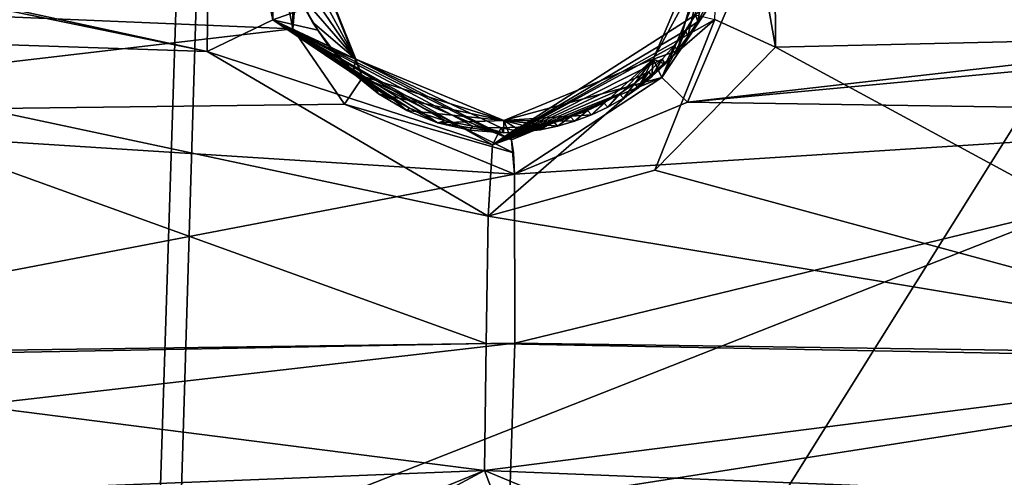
# Model space of a CAD drawing. Header units: millimetres. Extents: x -147 to 294, y -82 to 275.
# Tile 504 of 609: x 232.07 to 241.5, y 227.32 to 231.7. Entities that reach past the tile are written whole.
import ezdxf

# ---------------------------------------------------------------- set-up
doc = ezdxf.new("R2010")
doc.units = ezdxf.units.MM
doc.header["$LTSCALE"] = 67.506716
for name, color, linetype in [('1878', 7, 'CONTINUOUS'), ('1879', 7, 'CONTINUOUS'), ('2172', 7, 'CONTINUOUS'), ('2223', 7, 'CONTINUOUS'), ('2487', 7, 'CONTINUOUS'), ('2488', 7, 'CONTINUOUS'), ('2489', 7, 'CONTINUOUS'), ('2492', 7, 'CONTINUOUS'), ('2493', 7, 'CONTINUOUS'), ('2494', 7, 'CONTINUOUS'), ('2495', 7, 'CONTINUOUS'), ('2496', 7, 'CONTINUOUS'), ('2497', 7, 'CONTINUOUS'), ('2498', 7, 'CONTINUOUS'), ('2505', 7, 'CONTINUOUS'), ('2506', 7, 'CONTINUOUS'), ('556', 7, 'CONTINUOUS'), ('557', 7, 'CONTINUOUS'), ('841', 7, 'CONTINUOUS'), ('871', 7, 'CONTINUOUS')]:
    doc.layers.add(name, color=color, linetype=linetype)

msp = doc.modelspace()

# ---------------------------------------------------------------- linework, layer by layer
at = {"layer": '1878', "linetype": 'CONTINUOUS'}
for points in [[(239.3088, 231.4419, -9.1389), (239.293, 234.5876, -8.7556), (244.8488, 231.5707, -9.8537), (239.3088, 231.4419, -9.1389)], [(244.8488, 231.5707, -9.8537), (239.293, 234.5876, -8.7556), (246.0074, 232.7561, -9.8738), (244.8488, 231.5707, -9.8537)], [(244.8386, 228.4503, -10.2853), (239.3088, 231.4419, -9.1389), (244.8488, 231.5707, -9.8537), (244.8386, 228.4503, -10.2853)], [(238.1528, 230.2635, -9.1614), (239.3088, 231.4419, -9.1389), (244.8386, 228.4503, -10.2853), (238.1528, 230.2635, -9.1614)], [(236.5559, 229.8246, -9.047), (238.1528, 230.2635, -9.1614), (244.8386, 228.4503, -10.2853), (236.5559, 229.8246, -9.047)], [(236.538, 228.6048, -9.2173), (236.5559, 229.8246, -9.047), (244.8386, 228.4503, -10.2853), (236.538, 228.6048, -9.2173)], [(236.5193, 227.3888, -9.3949), (236.538, 228.6048, -9.2173), (244.8386, 228.4503, -10.2853), (236.5193, 227.3888, -9.3949)], [(247.4912, 226.949, -10.9204), (236.5193, 227.3888, -9.3949), (244.8386, 228.4503, -10.2853), (247.4912, 226.949, -10.9204)], [(238.9614, 226.3736, -9.8232), (236.5193, 227.3888, -9.3949), (247.4912, 226.949, -10.9204), (238.9614, 226.3736, -9.8232)]]:
    msp.add_3dface(points, dxfattribs=at)
at = {"layer": '1879', "linetype": 'CONTINUOUS'}
for points in [[(233.8981, 234.5194, -8.1958), (233.865, 231.3993, -8.5709), (225.5559, 233.2041, -7.742), (233.8981, 234.5194, -8.1958)], [(225.5559, 233.2041, -7.742), (233.865, 231.3993, -8.5709), (227.0595, 232.8018, -7.8765), (225.5559, 233.2041, -7.742)], [(227.0595, 232.8018, -7.8765), (233.865, 231.3993, -8.5709), (228.2649, 231.5881, -8.1056), (227.0595, 232.8018, -7.8765)], [(228.2649, 231.5881, -8.1056), (236.538, 228.6048, -9.2173), (228.1952, 228.4485, -8.533), (228.2649, 231.5881, -8.1056)], [(236.5559, 229.8246, -9.047), (236.538, 228.6048, -9.2173), (228.2649, 231.5881, -8.1056), (236.5559, 229.8246, -9.047)], [(233.865, 231.3993, -8.5709), (236.5559, 229.8246, -9.047), (228.2649, 231.5881, -8.1056), (233.865, 231.3993, -8.5709)], [(236.538, 228.6048, -9.2173), (236.5193, 227.3888, -9.3949), (228.1952, 228.4485, -8.533), (236.538, 228.6048, -9.2173)], [(228.1952, 228.4485, -8.533), (236.5193, 227.3888, -9.3949), (225.4678, 226.949, -8.6014), (228.1952, 228.4485, -8.533)], [(236.5193, 227.3888, -9.3949), (234.0391, 226.3737, -9.3048), (225.4678, 226.949, -8.6014), (236.5193, 227.3888, -9.3949)]]:
    msp.add_3dface(points, dxfattribs=at)
at = {"layer": '2172', "linetype": 'CONTINUOUS'}
for points in [[(239.1684, 232.5712, -6.6465), (238.4639, 230.9155, -6.7749), (247.9319, 231.9992, -7.9217), (239.1684, 232.5712, -6.6465)], [(247.9319, 231.9992, -7.9217), (238.4639, 230.9155, -6.7749), (246.7517, 231.6921, -7.7774), (247.9319, 231.9992, -7.9217)], [(238.4639, 230.9155, -6.7749), (245.8477, 230.8054, -7.7572), (246.7517, 231.6921, -7.7774), (238.4639, 230.9155, -6.7749)], [(238.4639, 230.9155, -6.7749), (236.8072, 230.2258, -6.6851), (245.8477, 230.8054, -7.7572), (238.4639, 230.9155, -6.7749)], [(236.8072, 230.2258, -6.6851), (236.8126, 228.6075, -6.9097), (245.8477, 230.8054, -7.7572), (236.8072, 230.2258, -6.6851)], [(245.8477, 230.8054, -7.7572), (236.8126, 228.6075, -6.9097), (245.809, 228.4815, -8.0753), (245.8477, 230.8054, -7.7572)], [(236.8126, 228.6075, -6.9097), (236.7604, 227.0665, -7.1303), (245.809, 228.4815, -8.0753), (236.8126, 228.6075, -6.9097)], [(245.809, 228.4815, -8.0753), (236.7604, 227.0665, -7.1303), (247.7381, 227.3267, -8.5456), (245.809, 228.4815, -8.0753)], [(236.7604, 227.0665, -7.1303), (261.6879, 227.0229, -11.3175), (247.7381, 227.3267, -8.5456), (236.7604, 227.0665, -7.1303)]]:
    msp.add_3dface(points, dxfattribs=at)
at = {"layer": '2223', "linetype": 'CONTINUOUS'}
for points in [[(234.684, 231.6178, -6.2909), (234.4987, 232.5685, -6.1551), (225.7059, 231.9978, -5.5792), (234.684, 231.6178, -6.2909)], [(227.734, 230.8054, -5.8499), (234.684, 231.6178, -6.2909), (225.7059, 231.9978, -5.5792), (227.734, 230.8054, -5.8499)], [(235.1814, 230.8952, -6.4317), (234.684, 231.6178, -6.2909), (227.734, 230.8054, -5.8499), (235.1814, 230.8952, -6.4317)], [(236.8072, 230.2258, -6.6851), (235.1814, 230.8952, -6.4317), (227.734, 230.8054, -5.8499), (236.8072, 230.2258, -6.6851)], [(227.7097, 228.4841, -6.1689), (236.8072, 230.2258, -6.6851), (227.734, 230.8054, -5.8499), (227.7097, 228.4841, -6.1689)], [(236.8126, 228.6075, -6.9097), (236.8072, 230.2258, -6.6851), (227.7097, 228.4841, -6.1689), (236.8126, 228.6075, -6.9097)], [(236.7604, 227.0665, -7.1303), (236.8126, 228.6075, -6.9097), (225.655, 227.3249, -6.2242), (236.7604, 227.0665, -7.1303)], [(225.655, 227.3249, -6.2242), (236.8126, 228.6075, -6.9097), (227.7097, 228.4841, -6.1689), (225.655, 227.3249, -6.2242)], [(211.492, 227.1087, -6.0193), (236.7604, 227.0665, -7.1303), (225.655, 227.3249, -6.2242), (211.492, 227.1087, -6.0193)]]:
    msp.add_3dface(points, dxfattribs=at)
at = {"layer": '2487', "linetype": 'CONTINUOUS'}
for points in [[(238.9633, 232.58, -6.6972), (238.8362, 232.6067, -6.9057), (238.2185, 231.1505, -6.995), (238.9633, 232.58, -6.6972)], [(239.1684, 232.5712, -6.6465), (238.9633, 232.58, -6.6972), (238.2185, 231.1505, -6.995), (239.1684, 232.5712, -6.6465)], [(238.4639, 230.9155, -6.7749), (239.1684, 232.5712, -6.6465), (238.2185, 231.1505, -6.995), (238.4639, 230.9155, -6.7749)], [(236.78, 230.5562, -6.9068), (236.8072, 230.2258, -6.6851), (238.2185, 231.1505, -6.995), (236.78, 230.5562, -6.9068)], [(236.8072, 230.2258, -6.6851), (238.4639, 230.9155, -6.7749), (238.2185, 231.1505, -6.995), (236.8072, 230.2258, -6.6851)], [(236.7982, 230.4321, -6.7324), (236.8072, 230.2258, -6.6851), (236.78, 230.5562, -6.9068), (236.7982, 230.4321, -6.7324)]]:
    msp.add_3dface(points, dxfattribs=at)
at = {"layer": '2488', "linetype": 'CONTINUOUS'}
for points in [[(234.4987, 232.5685, -6.1551), (234.684, 231.6178, -6.2909), (234.6961, 232.5809, -6.2556), (234.4987, 232.5685, -6.1551)], [(234.684, 231.6178, -6.2909), (234.7691, 232.6067, -6.4775), (234.6961, 232.5809, -6.2556), (234.684, 231.6178, -6.2909)], [(234.7691, 232.6067, -6.4775), (234.684, 231.6178, -6.2909), (235.3535, 231.152, -6.6931), (234.7691, 232.6067, -6.4775)], [(234.684, 231.6178, -6.2909), (235.1814, 230.8952, -6.4317), (235.3535, 231.152, -6.6931), (234.684, 231.6178, -6.2909)], [(235.1814, 230.8952, -6.4317), (236.7982, 230.4321, -6.7324), (235.3535, 231.152, -6.6931), (235.1814, 230.8952, -6.4317)], [(236.7982, 230.4321, -6.7324), (236.78, 230.5562, -6.9068), (235.3535, 231.152, -6.6931), (236.7982, 230.4321, -6.7324)], [(235.1814, 230.8952, -6.4317), (236.8072, 230.2258, -6.6851), (236.7982, 230.4321, -6.7324), (235.1814, 230.8952, -6.4317)]]:
    msp.add_3dface(points, dxfattribs=at)
at = {"layer": '2489', "linetype": 'CONTINUOUS'}
for points in [[(234.7691, 232.6067, -6.4775), (235.3535, 231.152, -6.6931), (234.7094, 232.7693, -7.1626), (234.7691, 232.6067, -6.4775)], [(234.7094, 232.7693, -7.1626), (235.3535, 231.152, -6.6931), (235.2895, 231.3276, -7.3993), (234.7094, 232.7693, -7.1626)], [(235.3535, 231.152, -6.6931), (236.78, 230.5562, -6.9068), (235.2895, 231.3276, -7.3993), (235.3535, 231.152, -6.6931)], [(235.2895, 231.3276, -7.3993), (236.78, 230.5562, -6.9068), (236.7049, 230.739, -7.6203), (235.2895, 231.3276, -7.3993)]]:
    msp.add_3dface(points, dxfattribs=at)
at = {"layer": '2492', "linetype": 'CONTINUOUS'}
for points in [[(238.8362, 232.6067, -6.9057), (238.7519, 232.7693, -7.5883), (238.1353, 231.3273, -7.699), (238.8362, 232.6067, -6.9057)], [(238.2185, 231.1505, -6.995), (238.8362, 232.6067, -6.9057), (238.1353, 231.3273, -7.699), (238.2185, 231.1505, -6.995)], [(236.7049, 230.739, -7.6203), (238.2185, 231.1505, -6.995), (238.1353, 231.3273, -7.699), (236.7049, 230.739, -7.6203)], [(236.78, 230.5562, -6.9068), (238.2185, 231.1505, -6.995), (236.7049, 230.739, -7.6203), (236.78, 230.5562, -6.9068)]]:
    msp.add_3dface(points, dxfattribs=at)
at = {"layer": '2493', "linetype": 'CONTINUOUS'}
for points in [[(238.1353, 231.3273, -7.699), (238.7519, 232.7693, -7.5883), (238.3661, 231.4075, -7.7147), (238.1353, 231.3273, -7.699)], [(238.3661, 231.4075, -7.7147), (238.7519, 232.7693, -7.5883), (238.4698, 231.543, -7.7091), (238.3661, 231.4075, -7.7147)], [(238.4698, 231.543, -7.7091), (238.7519, 232.7693, -7.5883), (238.5633, 231.6875, -7.7013), (238.4698, 231.543, -7.7091)], [(238.5633, 231.6875, -7.7013), (238.7519, 232.7693, -7.5883), (238.646, 231.8399, -7.6914), (238.5633, 231.6875, -7.7013)], [(238.2505, 231.2792, -7.7182), (238.1353, 231.3273, -7.699), (238.3661, 231.4075, -7.7147), (238.2505, 231.2792, -7.7182)], [(236.7049, 230.739, -7.6203), (238.1353, 231.3273, -7.699), (237.5447, 230.7944, -7.7032), (236.7049, 230.739, -7.6203)], [(237.5447, 230.7944, -7.7032), (238.1353, 231.3273, -7.699), (237.7012, 230.8688, -7.7105), (237.5447, 230.7944, -7.7032)], [(237.7012, 230.8688, -7.7105), (238.1353, 231.3273, -7.699), (237.8511, 230.955, -7.7158), (237.7012, 230.8688, -7.7105)], [(237.8511, 230.955, -7.7158), (238.1353, 231.3273, -7.699), (237.9919, 231.0515, -7.7188), (237.8511, 230.955, -7.7158)], [(237.9919, 231.0515, -7.7188), (238.1353, 231.3273, -7.699), (238.1251, 231.1598, -7.7196), (237.9919, 231.0515, -7.7188)], [(238.1251, 231.1598, -7.7196), (238.1353, 231.3273, -7.699), (238.2505, 231.2792, -7.7182), (238.1251, 231.1598, -7.7196)], [(237.3842, 230.7333, -7.6938), (236.7049, 230.739, -7.6203), (237.5447, 230.7944, -7.7032), (237.3842, 230.7333, -7.6938)], [(236.7033, 230.6219, -7.6357), (236.7049, 230.739, -7.6203), (236.8802, 230.6302, -7.6533), (236.7033, 230.6219, -7.6357)], [(236.8802, 230.6302, -7.6533), (236.7049, 230.739, -7.6203), (237.0527, 230.6515, -7.6688), (236.8802, 230.6302, -7.6533)], [(237.0527, 230.6515, -7.6688), (236.7049, 230.739, -7.6203), (237.2207, 230.6859, -7.6823), (237.0527, 230.6515, -7.6688)], [(237.2207, 230.6859, -7.6823), (236.7049, 230.739, -7.6203), (237.3842, 230.7333, -7.6938), (237.2207, 230.6859, -7.6823)]]:
    msp.add_3dface(points, dxfattribs=at)
at = {"layer": '2494', "linetype": 'CONTINUOUS'}
for points in [[(234.7094, 232.7693, -7.1626), (235.2895, 231.3276, -7.3993), (234.5984, 232.594, -7.1733), (234.7094, 232.7693, -7.1626)], [(234.5984, 232.594, -7.1733), (235.2895, 231.3276, -7.3993), (234.6456, 232.2706, -7.2177), (234.5984, 232.594, -7.1733)], [(234.6456, 232.2706, -7.2177), (235.2895, 231.3276, -7.3993), (234.737, 231.9663, -7.2644), (234.6456, 232.2706, -7.2177)], [(234.737, 231.9663, -7.2644), (235.2895, 231.3276, -7.3993), (234.8731, 231.682, -7.3134), (234.737, 231.9663, -7.2644)], [(234.8731, 231.682, -7.3134), (235.2895, 231.3276, -7.3993), (235.0476, 231.4238, -7.3633), (234.8731, 231.682, -7.3134)], [(235.0476, 231.4238, -7.3633), (235.2895, 231.3276, -7.3993), (235.2607, 231.1917, -7.4141), (235.0476, 231.4238, -7.3633)], [(235.2895, 231.3276, -7.3993), (236.7049, 230.739, -7.6203), (235.2607, 231.1917, -7.4141), (235.2895, 231.3276, -7.3993)], [(235.2607, 231.1917, -7.4141), (236.7049, 230.739, -7.6203), (235.5042, 230.9948, -7.4638), (235.2607, 231.1917, -7.4141)], [(235.5042, 230.9948, -7.4638), (236.7049, 230.739, -7.6203), (235.7776, 230.8352, -7.5121), (235.5042, 230.9948, -7.4638)], [(235.7776, 230.8352, -7.5121), (236.7049, 230.739, -7.6203), (236.0713, 230.7182, -7.5574), (235.7776, 230.8352, -7.5121)], [(236.7049, 230.739, -7.6203), (236.7033, 230.6219, -7.6357), (236.0713, 230.7182, -7.5574), (236.7049, 230.739, -7.6203)], [(236.0713, 230.7182, -7.5574), (236.7033, 230.6219, -7.6357), (236.379, 230.6475, -7.5984), (236.0713, 230.7182, -7.5574)]]:
    msp.add_3dface(points, dxfattribs=at)
at = {"layer": '2495', "linetype": 'CONTINUOUS'}
for points in [[(234.737, 231.9663, -7.2644), (234.8731, 231.682, -7.3134), (234.8003, 231.8115, -7.5795), (234.737, 231.9663, -7.2644)], [(234.8003, 231.8115, -7.5795), (234.8731, 231.682, -7.3134), (234.9248, 231.6042, -7.6072), (234.8003, 231.8115, -7.5795)], [(234.8731, 231.682, -7.3134), (235.0476, 231.4238, -7.3633), (234.9248, 231.6042, -7.6072), (234.8731, 231.682, -7.3134)], [(234.9248, 231.6042, -7.6072), (235.0476, 231.4238, -7.3633), (235.0448, 231.4438, -7.6312), (234.9248, 231.6042, -7.6072)], [(235.0476, 231.4238, -7.3633), (235.2607, 231.1917, -7.4141), (235.0448, 231.4438, -7.6312), (235.0476, 231.4238, -7.3633)], [(235.0448, 231.4438, -7.6312), (235.2607, 231.1917, -7.4141), (235.2425, 231.2337, -7.6669), (235.0448, 231.4438, -7.6312)], [(235.2607, 231.1917, -7.4141), (235.5042, 230.9948, -7.4638), (235.2425, 231.2337, -7.6669), (235.2607, 231.1917, -7.4141)], [(235.2425, 231.2337, -7.6669), (235.5042, 230.9948, -7.4638), (235.473, 231.0478, -7.7044), (235.2425, 231.2337, -7.6669)], [(235.473, 231.0478, -7.7044), (235.5042, 230.9948, -7.4638), (235.6567, 230.9333, -7.7319), (235.473, 231.0478, -7.7044)], [(235.5042, 230.9948, -7.4638), (235.7776, 230.8352, -7.5121), (235.6567, 230.9333, -7.7319), (235.5042, 230.9948, -7.4638)], [(235.6567, 230.9333, -7.7319), (235.7776, 230.8352, -7.5121), (235.8029, 230.8595, -7.7526), (235.6567, 230.9333, -7.7319)], [(235.7776, 230.8352, -7.5121), (236.0713, 230.7182, -7.5574), (235.8029, 230.8595, -7.7526), (235.7776, 230.8352, -7.5121)], [(235.8029, 230.8595, -7.7526), (236.0713, 230.7182, -7.5574), (235.9562, 230.7967, -7.7732), (235.8029, 230.8595, -7.7526)], [(235.9562, 230.7967, -7.7732), (236.0713, 230.7182, -7.5574), (236.1447, 230.7378, -7.7972), (235.9562, 230.7967, -7.7732)], [(236.0713, 230.7182, -7.5574), (236.379, 230.6475, -7.5984), (236.1447, 230.7378, -7.7972), (236.0713, 230.7182, -7.5574)], [(236.1447, 230.7378, -7.7972), (236.379, 230.6475, -7.5984), (236.4086, 230.6863, -7.8285), (236.1447, 230.7378, -7.7972)], [(236.379, 230.6475, -7.5984), (236.7033, 230.6219, -7.6357), (236.4086, 230.6863, -7.8285), (236.379, 230.6475, -7.5984)], [(236.4086, 230.6863, -7.8285), (236.7033, 230.6219, -7.6357), (236.526, 230.6743, -7.8417), (236.4086, 230.6863, -7.8285)], [(236.526, 230.6743, -7.8417), (236.7033, 230.6219, -7.6357), (236.6798, 230.6686, -7.8581), (236.526, 230.6743, -7.8417)]]:
    msp.add_3dface(points, dxfattribs=at)
at = {"layer": '2496', "linetype": 'CONTINUOUS'}
for points in [[(233.865, 231.3993, -8.5709), (233.8981, 234.5194, -8.1958), (234.4926, 231.7044, -8.3075), (233.865, 231.3993, -8.5709)], [(234.4926, 231.7044, -8.3075), (233.8981, 234.5194, -8.1958), (234.4447, 234.2067, -8.0736), (234.4926, 231.7044, -8.3075)], [(234.8003, 231.8115, -7.5795), (234.4926, 231.7044, -8.3075), (234.4447, 234.2067, -8.0736), (234.8003, 231.8115, -7.5795)], [(234.8003, 231.8115, -7.5795), (234.9248, 231.6042, -7.6072), (234.4926, 231.7044, -8.3075), (234.8003, 231.8115, -7.5795)], [(236.5981, 230.5067, -8.635), (233.865, 231.3993, -8.5709), (234.4926, 231.7044, -8.3075), (236.5981, 230.5067, -8.635)], [(234.9248, 231.6042, -7.6072), (235.0448, 231.4438, -7.6312), (234.4926, 231.7044, -8.3075), (234.9248, 231.6042, -7.6072)], [(235.0448, 231.4438, -7.6312), (235.2425, 231.2337, -7.6669), (234.4926, 231.7044, -8.3075), (235.0448, 231.4438, -7.6312)], [(235.2425, 231.2337, -7.6669), (235.473, 231.0478, -7.7044), (234.4926, 231.7044, -8.3075), (235.2425, 231.2337, -7.6669)], [(235.473, 231.0478, -7.7044), (235.6567, 230.9333, -7.7319), (234.4926, 231.7044, -8.3075), (235.473, 231.0478, -7.7044)], [(235.6567, 230.9333, -7.7319), (235.8029, 230.8595, -7.7526), (234.4926, 231.7044, -8.3075), (235.6567, 230.9333, -7.7319)], [(235.8029, 230.8595, -7.7526), (235.9562, 230.7967, -7.7732), (234.4926, 231.7044, -8.3075), (235.8029, 230.8595, -7.7526)], [(235.9562, 230.7967, -7.7732), (236.1447, 230.7378, -7.7972), (234.4926, 231.7044, -8.3075), (235.9562, 230.7967, -7.7732)], [(236.1447, 230.7378, -7.7972), (236.4086, 230.6863, -7.8285), (234.4926, 231.7044, -8.3075), (236.1447, 230.7378, -7.7972)], [(236.4086, 230.6863, -7.8285), (236.526, 230.6743, -7.8417), (234.4926, 231.7044, -8.3075), (236.4086, 230.6863, -7.8285)], [(236.526, 230.6743, -7.8417), (236.6798, 230.6686, -7.8581), (234.4926, 231.7044, -8.3075), (236.526, 230.6743, -7.8417)], [(236.6798, 230.6686, -7.8581), (236.5981, 230.5067, -8.635), (234.4926, 231.7044, -8.3075), (236.6798, 230.6686, -7.8581)], [(236.5559, 229.8246, -9.047), (233.865, 231.3993, -8.5709), (236.5981, 230.5067, -8.635), (236.5559, 229.8246, -9.047)]]:
    msp.add_3dface(points, dxfattribs=at)
at = {"layer": '2497', "linetype": 'CONTINUOUS'}
for points in [[(239.293, 234.5876, -8.7556), (239.3088, 231.4419, -9.1389), (238.8205, 234.2079, -8.5343), (239.293, 234.5876, -8.7556)], [(238.8205, 234.2079, -8.5343), (239.3088, 231.4419, -9.1389), (238.7261, 231.7053, -8.7532), (238.8205, 234.2079, -8.5343)], [(238.7261, 231.7053, -8.7532), (236.5981, 230.5067, -8.635), (238.5414, 231.7499, -7.9777), (238.7261, 231.7053, -8.7532)], [(238.5414, 231.7499, -7.9777), (236.5981, 230.5067, -8.635), (238.446, 231.6004, -7.9782), (238.5414, 231.7499, -7.9777)], [(238.1528, 230.2635, -9.1614), (236.5559, 229.8246, -9.047), (238.7261, 231.7053, -8.7532), (238.1528, 230.2635, -9.1614)], [(236.5559, 229.8246, -9.047), (236.5981, 230.5067, -8.635), (238.7261, 231.7053, -8.7532), (236.5559, 229.8246, -9.047)], [(239.3088, 231.4419, -9.1389), (238.1528, 230.2635, -9.1614), (238.7261, 231.7053, -8.7532), (239.3088, 231.4419, -9.1389)], [(238.446, 231.6004, -7.9782), (236.5981, 230.5067, -8.635), (238.3391, 231.4592, -7.9769), (238.446, 231.6004, -7.9782)], [(238.3391, 231.4592, -7.9769), (236.5981, 230.5067, -8.635), (238.2215, 231.3274, -7.9739), (238.3391, 231.4592, -7.9769)], [(238.2215, 231.3274, -7.9739), (236.5981, 230.5067, -8.635), (238.0942, 231.2057, -7.9691), (238.2215, 231.3274, -7.9739)], [(238.0942, 231.2057, -7.9691), (236.5981, 230.5067, -8.635), (237.9582, 231.0952, -7.9627), (238.0942, 231.2057, -7.9691)], [(237.9582, 231.0952, -7.9627), (236.5981, 230.5067, -8.635), (237.8144, 230.9965, -7.9546), (237.9582, 231.0952, -7.9627)], [(237.8144, 230.9965, -7.9546), (236.5981, 230.5067, -8.635), (237.6637, 230.9102, -7.9449), (237.8144, 230.9965, -7.9546)], [(237.6637, 230.9102, -7.9449), (236.5981, 230.5067, -8.635), (237.5072, 230.8366, -7.9337), (237.6637, 230.9102, -7.9449)], [(237.5072, 230.8366, -7.9337), (236.5981, 230.5067, -8.635), (237.3461, 230.7762, -7.921), (237.5072, 230.8366, -7.9337)], [(237.3461, 230.7762, -7.921), (236.5981, 230.5067, -8.635), (237.1815, 230.7292, -7.907), (237.3461, 230.7762, -7.921)], [(237.1815, 230.7292, -7.907), (236.5981, 230.5067, -8.635), (237.0146, 230.6956, -7.8917), (237.1815, 230.7292, -7.907)], [(237.0146, 230.6956, -7.8917), (236.5981, 230.5067, -8.635), (236.8469, 230.6754, -7.8754), (237.0146, 230.6956, -7.8917)], [(236.5981, 230.5067, -8.635), (236.6798, 230.6686, -7.8581), (236.8469, 230.6754, -7.8754), (236.5981, 230.5067, -8.635)]]:
    msp.add_3dface(points, dxfattribs=at)
at = {"layer": '2498', "linetype": 'CONTINUOUS'}
for points in [[(238.5633, 231.6875, -7.7013), (238.646, 231.8399, -7.6914), (238.5414, 231.7499, -7.9777), (238.5633, 231.6875, -7.7013)], [(238.5633, 231.6875, -7.7013), (238.5414, 231.7499, -7.9777), (238.446, 231.6004, -7.9782), (238.5633, 231.6875, -7.7013)], [(238.4698, 231.543, -7.7091), (238.5633, 231.6875, -7.7013), (238.446, 231.6004, -7.9782), (238.4698, 231.543, -7.7091)], [(238.3661, 231.4075, -7.7147), (238.446, 231.6004, -7.9782), (238.3391, 231.4592, -7.9769), (238.3661, 231.4075, -7.7147)], [(238.3661, 231.4075, -7.7147), (238.4698, 231.543, -7.7091), (238.446, 231.6004, -7.9782), (238.3661, 231.4075, -7.7147)], [(238.2505, 231.2792, -7.7182), (238.3391, 231.4592, -7.9769), (238.2215, 231.3274, -7.9739), (238.2505, 231.2792, -7.7182)], [(238.2505, 231.2792, -7.7182), (238.3661, 231.4075, -7.7147), (238.3391, 231.4592, -7.9769), (238.2505, 231.2792, -7.7182)], [(238.1251, 231.1598, -7.7196), (238.2215, 231.3274, -7.9739), (238.0942, 231.2057, -7.9691), (238.1251, 231.1598, -7.7196)], [(238.1251, 231.1598, -7.7196), (238.2505, 231.2792, -7.7182), (238.2215, 231.3274, -7.9739), (238.1251, 231.1598, -7.7196)], [(237.9919, 231.0515, -7.7188), (238.0942, 231.2057, -7.9691), (237.9582, 231.0952, -7.9627), (237.9919, 231.0515, -7.7188)], [(237.9919, 231.0515, -7.7188), (238.1251, 231.1598, -7.7196), (238.0942, 231.2057, -7.9691), (237.9919, 231.0515, -7.7188)], [(237.8511, 230.955, -7.7158), (237.9582, 231.0952, -7.9627), (237.8144, 230.9965, -7.9546), (237.8511, 230.955, -7.7158)], [(237.8511, 230.955, -7.7158), (237.9919, 231.0515, -7.7188), (237.9582, 231.0952, -7.9627), (237.8511, 230.955, -7.7158)], [(237.7012, 230.8688, -7.7105), (237.8144, 230.9965, -7.9546), (237.6637, 230.9102, -7.9449), (237.7012, 230.8688, -7.7105)], [(237.7012, 230.8688, -7.7105), (237.8511, 230.955, -7.7158), (237.8144, 230.9965, -7.9546), (237.7012, 230.8688, -7.7105)], [(237.5447, 230.7944, -7.7032), (237.6637, 230.9102, -7.9449), (237.5072, 230.8366, -7.9337), (237.5447, 230.7944, -7.7032)], [(237.5447, 230.7944, -7.7032), (237.7012, 230.8688, -7.7105), (237.6637, 230.9102, -7.9449), (237.5447, 230.7944, -7.7032)], [(237.2207, 230.6859, -7.6823), (237.3461, 230.7762, -7.921), (237.1815, 230.7292, -7.907), (237.2207, 230.6859, -7.6823)], [(237.2207, 230.6859, -7.6823), (237.3842, 230.7333, -7.6938), (237.3461, 230.7762, -7.921), (237.2207, 230.6859, -7.6823)], [(237.3842, 230.7333, -7.6938), (237.5072, 230.8366, -7.9337), (237.3461, 230.7762, -7.921), (237.3842, 230.7333, -7.6938)], [(237.3842, 230.7333, -7.6938), (237.5447, 230.7944, -7.7032), (237.5072, 230.8366, -7.9337), (237.3842, 230.7333, -7.6938)], [(236.8802, 230.6302, -7.6533), (237.0146, 230.6956, -7.8917), (236.8469, 230.6754, -7.8754), (236.8802, 230.6302, -7.6533)], [(236.8802, 230.6302, -7.6533), (237.0527, 230.6515, -7.6688), (237.0146, 230.6956, -7.8917), (236.8802, 230.6302, -7.6533)], [(237.0527, 230.6515, -7.6688), (237.1815, 230.7292, -7.907), (237.0146, 230.6956, -7.8917), (237.0527, 230.6515, -7.6688)], [(237.0527, 230.6515, -7.6688), (237.2207, 230.6859, -7.6823), (237.1815, 230.7292, -7.907), (237.0527, 230.6515, -7.6688)], [(236.6798, 230.6686, -7.8581), (236.8802, 230.6302, -7.6533), (236.8469, 230.6754, -7.8754), (236.6798, 230.6686, -7.8581)], [(236.7033, 230.6219, -7.6357), (236.8802, 230.6302, -7.6533), (236.6798, 230.6686, -7.8581), (236.7033, 230.6219, -7.6357)]]:
    msp.add_3dface(points, dxfattribs=at)
at = {"layer": '2505', "linetype": 'CONTINUOUS'}
for points in [[(234.0391, 226.3737, -9.3048), (236.5193, 227.3888, -9.3949), (234.1596, 226.1244, -8.3386), (234.0391, 226.3737, -9.3048)], [(236.5193, 227.3888, -9.3949), (236.6199, 227.1319, -8.4275), (234.1596, 226.1244, -8.3386), (236.5193, 227.3888, -9.3949)]]:
    msp.add_3dface(points, dxfattribs=at)
at = {"layer": '2506', "linetype": 'CONTINUOUS'}
msp.add_3dface([(236.5193, 227.3888, -9.3949), (238.9614, 226.3736, -9.8232), (236.6199, 227.1319, -8.4275), (236.5193, 227.3888, -9.3949)], dxfattribs=at)
at = {"layer": '556', "linetype": 'CONTINUOUS'}
for points in [[(233.3916, 226.4584, -39.0858), (261.5082, 237.5115, -37.2259), (233.1463, 217.9973, -41.4154), (233.3916, 226.4584, -39.0858)], [(233.1463, 217.9973, -41.4154), (261.5082, 237.5115, -37.2259), (262.8979, 217.597, -42.8457), (233.1463, 217.9973, -41.4154)], [(233.6799, 235.3329, -36.3477), (261.5082, 237.5115, -37.2259), (233.3916, 226.4584, -39.0858), (233.6799, 235.3329, -36.3477)]]:
    msp.add_3dface(points, dxfattribs=at)
at = {"layer": '557', "linetype": 'CONTINUOUS'}
for points in [[(206.3686, 237.4971, -31.4334), (233.6799, 235.3329, -36.3477), (203.7495, 217.597, -36.6176), (206.3686, 237.4971, -31.4334)], [(233.6799, 235.3329, -36.3477), (233.3916, 226.4584, -39.0858), (203.7495, 217.597, -36.6176), (233.6799, 235.3329, -36.3477)]]:
    msp.add_3dface(points, dxfattribs=at)
at = {"layer": '841', "linetype": 'CONTINUOUS'}
for points in [[(234.1615, 245.1822, -31.7777), (219.8086, 241.4604, -31.151), (233.3241, 217.4829, -39.7272), (234.1615, 245.1822, -31.7777)], [(219.8086, 241.4604, -31.151), (209.084, 231.2837, -32.4407), (233.3241, 217.4829, -39.7272), (219.8086, 241.4604, -31.151)], [(209.084, 231.2837, -32.4407), (204.8363, 217.3552, -35.3042), (233.3241, 217.4829, -39.7272), (209.084, 231.2837, -32.4407)]]:
    msp.add_3dface(points, dxfattribs=at)
at = {"layer": '871', "linetype": 'CONTINUOUS'}
for points in [[(234.1615, 245.1822, -31.7777), (233.3241, 217.4829, -39.7272), (248.3345, 241.4576, -34.1554), (234.1615, 245.1822, -31.7777)], [(233.3241, 217.4829, -39.7272), (258.5558, 231.2743, -37.6522), (248.3345, 241.4576, -34.1554), (233.3241, 217.4829, -39.7272)], [(233.3241, 217.4829, -39.7272), (262.1082, 217.339, -41.3386), (258.5558, 231.2743, -37.6522), (233.3241, 217.4829, -39.7272)]]:
    msp.add_3dface(points, dxfattribs=at)

doc.saveas('drawing.dxf')
